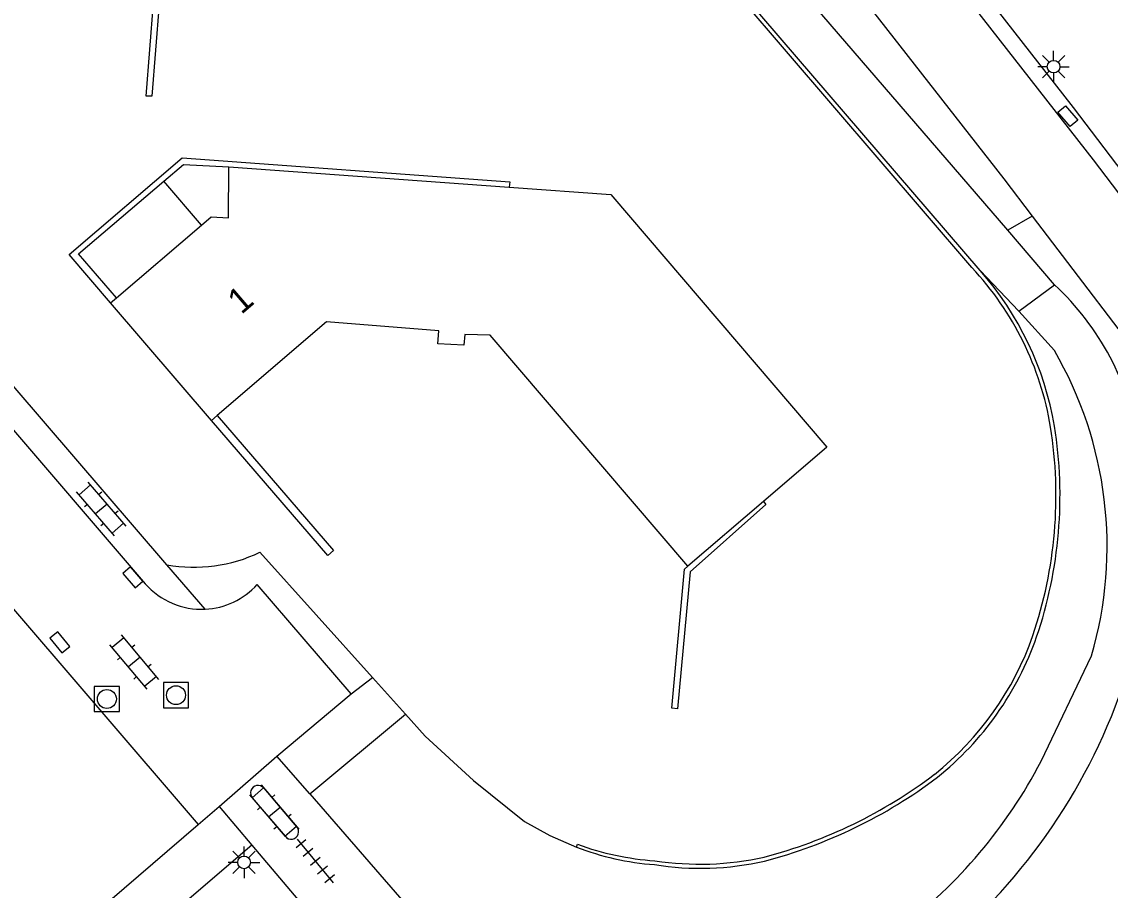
# Model space of a CAD drawing. Extents: x 131000 to 133013, y 393000 to 396501.
# Drawn here: x 131281.26 to 131324.36, y 396236.41 to 396270.8 of the extents above; entities that cross this region are included whole.
import ezdxf

# ---------------------------------------------------------------- set-up
doc = ezdxf.new("R2010")
doc.units = 0
for name, color, linetype in [('gg-afsc-muur', 7, 'Continuous'), ('gg-anno-huisnummerreeks BGT', 7, 'Continuous'), ('gg-bbg-gedigitaliseerde bebouwing', 7, 'Continuous'), ('gg-bbg-hoofdgebouw', 7, 'Continuous'), ('gg-bbg-luifel en loopbrug', 7, 'Continuous'), ('gg-knt-onverhard', 7, 'Continuous'), ('gg-knt-verharding', 7, 'Continuous'), ('gt-grn-groengrens', 7, 'Continuous'), ('gt-grn-vlakafsluiter', 7, 'Continuous'), ('gt-grn-weggrens', 7, 'Continuous'), ('gt-symb-klinker verharding', 7, 'Continuous'), ('gt-symb-kolk', 7, 'Continuous'), ('gt-symb-kolk center center', 7, 'Continuous'), ('gt-symb-lichtmast', 7, 'Continuous'), ('gt-symb-rioolschacht', 7, 'Continuous'), ('gt-symb-tegel verharding', 7, 'Continuous')]:
    doc.layers.add(name, color=color, linetype=linetype)

# ---------------------------------------------------------------- blocks, each defined once
blk = doc.blocks.new('gt0-KOLKCC')
at = {"layer": 'gt-symb-kolk center center'}
blk.add_lwpolyline([(-0.375, 0.2), (0.375, 0.2), (0.375, -0.2), (-0.375, -0.2)], close=True, dxfattribs=at)
blk = doc.blocks.new('gt0-LMAST')
at = {"layer": 'gt-symb-lichtmast'}
for p, q in [((-0.182, 0.173), (-0.447, 0.438)), ((-0.005, 0.246), (-0.005, 0.621)), ((0.172, 0.173), (0.437, 0.438)), ((-0.255, -0.004), (-0.63, -0.004)), ((-0.182, -0.181), (-0.447, -0.446)), ((-0.005, -0.254), (-0.005, -0.629)), ((0.437, -0.446), (0.172, -0.181)), ((0.245, -0.004), (0.62, -0.004))]:
    blk.add_line(p, q, dxfattribs=at)
blk.add_circle((-0.005, -0.004), 0.25, dxfattribs=at)
blk = doc.blocks.new('gt0-KL1')
at = {"layer": 'gt-symb-klinker verharding'}
for p, q in [((-0.5, 0.3), (-0.5, 0.45)), ((0.5, 0.3), (0.5, 0.45)), ((-1.15, 0.3), (1.15, 0.3)), ((-1, -0.3), (-1, 0.3)), ((0, -0.3), (0, 0.3)), ((1, -0.3), (1, 0.3)), ((-1.15, -0.3), (1.15, -0.3)), ((-0.5, -0.45), (-0.5, -0.3)), ((0.5, -0.45), (0.5, -0.3))]:
    blk.add_line(p, q, dxfattribs=at)
blk = doc.blocks.new('gt0-KOLK')
at = {"layer": 'gt-symb-kolk'}
blk.add_lwpolyline([(0, 0), (0.375, 0), (0.375, 0.4), (-0.375, 0.4), (-0.375, 0), (0, 0)], dxfattribs=at)
blk = doc.blocks.new('gt0-RS')
at = {"layer": 'gt-symb-rioolschacht'}
blk.add_lwpolyline([(-0.5, -0.5), (0.5, -0.5), (0.5, 0.5), (-0.5, 0.5)], close=True, dxfattribs=at)
blk.add_circle((0, 0), 0.375, dxfattribs=at)
blk = doc.blocks.new('gt0-TEG1')
at = {"layer": 'gt-symb-tegel verharding'}
for p, q in [((-1.125, 0), (1.125, 0)), ((-0.9, -0.25), (-0.9, 0.25)), ((-0.45, -0.25), (-0.45, 0.25)), ((0, -0.25), (0, 0.25)), ((0.45, -0.25), (0.45, 0.25)), ((0.9, -0.25), (0.9, 0.25))]:
    blk.add_line(p, q, dxfattribs=at)

msp = doc.modelspace()

# ---------------------------------------------------------------- linework, layer by layer
at = {"layer": 'gg-afsc-muur'}
for p, q in [((131318.884, 396261.07), (131185.397, 396416.626)), ((131319.206, 396260.95), (131258.545, 396331.634)), ((131310.626, 396251.802), (131310.729, 396251.688)), ((131303.227, 396238.121), (131303.265, 396238.231))]:
    msp.add_line(p, q, dxfattribs=at)
for points in [[(131289.762, 396276.121), (131289.931, 396275.905), (131286.839, 396273.332), (131286.404, 396267.857), (131286.181, 396267.861), (131286.616, 396273.422), (131286.752, 396273.547)], [(131284.779, 396259.671), (131283.132, 396261.588), (131287.605, 396265.411), (131300.581, 396264.466), (131300.565, 396264.253)], [(131285.006, 396259.866), (131283.507, 396261.611), (131286.889, 396264.496)], [(131289.003, 396255.208), (131293.607, 396249.86), (131293.378, 396249.666), (131288.775, 396255.013)], [(131310.729, 396251.688), (131307.728, 396249.024), (131307.226, 396243.598), (131306.996, 396243.619), (131307.502, 396249.126), (131307.634, 396249.244)]]:
    msp.add_lwpolyline(points, dxfattribs=at)
for centre, radius, start, end in [((131310.023, 396252.775), 12.138, 9.382, 43.1077), ((131309.878, 396252.7), 12.453, 9.6605, 41.4884), ((131304.998, 396252.038), 17.215, 341.2187, 9.0784), ((131304.974, 396252.044), 17.398, 341.2318, 9.0818), ((131309.783, 396250.526), 12.199, 308.6727, 340.7032), ((131309.809, 396250.504), 12.325, 308.7031, 340.7752), ((131305.737, 396256.438), 19.35, 284.7364, 307.0888), ((131305.695, 396256.524), 19.603, 284.7163, 307.0863), ((131307.101, 396248.734), 11.181, 249.9357, 266.0459), ((131307.112, 396248.17), 10.774, 248.8609, 265.7235), ((131308.108, 396249.177), 11.733, 261.2818, 282.555), ((131308.13, 396248.958), 11.675, 261.028, 282.5928)]:
    msp.add_arc(centre, radius, start, end, dxfattribs=at)
at = {"layer": 'gg-bbg-gedigitaliseerde bebouwing'}
for p, q in [((131289.454, 396265.065), (131300.565, 396264.253)), ((131310.626, 396251.802), (131307.634, 396249.244))]:
    msp.add_line(p, q, dxfattribs=at)
for points in [[(131300.565, 396264.253), (131304.591, 396263.959), (131313.144, 396253.955), (131310.626, 396251.802)], [(131307.634, 396249.244), (131299.809, 396258.396), (131298.81, 396258.425), (131298.765, 396257.991), (131297.736, 396258.051), (131297.776, 396258.56), (131293.332, 396258.918)]]:
    msp.add_lwpolyline(points, dxfattribs=at)
at = {"layer": 'gg-bbg-hoofdgebouw'}
for p, q in [((131285.006, 396259.866), (131288.38, 396262.753)), ((131284.779, 396259.671), (131285.006, 396259.866)), ((131288.775, 396255.013), (131284.779, 396259.671)), ((131293.332, 396258.918), (131289.003, 396255.208)), ((131289.003, 396255.208), (131288.775, 396255.013))]:
    msp.add_line(p, q, dxfattribs=at)
msp.add_lwpolyline([(131288.38, 396262.753), (131288.76, 396263.078), (131289.441, 396263.046), (131289.454, 396265.065)], dxfattribs=at)
at = {"layer": 'gg-bbg-luifel en loopbrug'}
msp.add_line((131288.38, 396262.753), (131286.889, 396264.496), dxfattribs=at)
msp.add_lwpolyline([(131286.889, 396264.496), (131287.665, 396265.158), (131289.454, 396265.065)], dxfattribs=at)
at = {"layer": 'gg-knt-onverhard'}
for p, q in [((131322.149, 396257.787), (131320.745, 396259.34)), ((131321.62, 396241.523), (131323.619, 396245.693))]:
    msp.add_line(p, q, dxfattribs=at)
for centre, radius, start, end in [((131314.707, 396252.395), 10.926, 8.9588, 47.0263), ((131308.758, 396250.023), 15.479, 343.7549, 30.1055), ((131302.554, 396252.204), 23.597, 307.6331, 339.8404), ((131304.267, 396250.505), 19.539, 306.9472, 332.6343)]:
    msp.add_arc(centre, radius, start, end, dxfattribs=at)
at = {"layer": 'gg-knt-verharding'}
for p, q in [((131320.3, 396262.547), (131259.852, 396332.819)), ((131215.638, 396330.66), (131286.146, 396248.546)), ((131337.069, 396248.771), (131322.907, 396267.406)), ((131322.155, 396260.39), (131320.3, 396262.547)), ((131320.745, 396259.34), (131319.206, 396260.95)), ((131320.745, 396259.34), (131322.155, 396260.39)), ((131288.518, 396247.542), (131287.006, 396249.304)), ((131294.301, 396244.186), (131290.585, 396248.515)), ((131291.363, 396241.716), (131294.301, 396244.186)), ((131289.071, 396239.728), (131291.363, 396241.716)), ((131292.661, 396240.225), (131291.363, 396241.716)), ((131290.844, 396240.459), (131292.143, 396238.929)), ((131291.699, 396238.542), (131290.393, 396240.066)), ((131292.661, 396240.225), (131303.81, 396227.419)), ((131288.242, 396239.016), (131289.071, 396239.728)), ((131289.071, 396239.728), (131290.365, 396238.203)), ((131282.687, 396234.244), (131288.242, 396239.016)), ((131290.365, 396238.203), (131300.962, 396225.715))]:
    msp.add_line(p, q, dxfattribs=at)
for points in [[(131287.006, 396249.304), (131180.728, 396373.098), (131154.317, 396403.992), (131153.41, 396403.219)], [(131322.907, 396267.406), (131291.523, 396307.608), (131265.496, 396337.939)], [(131336.369, 396248.659), (131323.697, 396265.338), (131290.984, 396307.206), (131265.003, 396337.492)], [(131262.581, 396335.295), (131288.434, 396305.159), (131320.147, 396264.578), (131321.267, 396263.11)], [(131321.267, 396263.11), (131326.488, 396256.269), (131334.608, 396245.532)]]:
    msp.add_lwpolyline(points, dxfattribs=at)
for centre, radius, start, end in [((131288.381, 396250.523), 2.985, 221.4954, 272.6215), ((131288.376, 396250.526), 2.987, 272.7256, 317.69), ((131290.617, 396240.264), 0.299, 40.6555, 221.4821), ((131291.926, 396238.73), 0.295, 219.586, 42.5662)]:
    msp.add_arc(centre, radius, start, end, dxfattribs=at)
at = {"layer": 'gt-grn-groengrens'}
for p, q in [((131321.267, 396263.11), (131320.3, 396262.547)), ((131294.301, 396244.186), (131295.149, 396244.831)), ((131292.661, 396240.225), (131296.451, 396243.381)), ((131290.365, 396238.203), (131283.972, 396232.711))]:
    msp.add_line(p, q, dxfattribs=at)
at = {"layer": 'gt-grn-vlakafsluiter'}
for p, q in [((131290.692, 396249.799), (131295.149, 396244.831)), ((131295.149, 396244.831), (131296.451, 396243.381))]:
    msp.add_line(p, q, dxfattribs=at)
msp.add_lwpolyline([(131296.451, 396243.381), (131297.229, 396242.513), (131299.142, 396240.763), (131301.162, 396239.138), (131302.168, 396238.576), (131303.227, 396238.121)], dxfattribs=at)
msp.add_arc((131288.089, 396255.212), 6.007, 259.6146, 295.6826, dxfattribs=at)
at = {"layer": 'gt-grn-weggrens'}
msp.add_line((131276.754, 396252.398), (131288.242, 396239.016), dxfattribs=at)

# ---------------------------------------------------------------- block references
at = {"layer": 'gt-symb-klinker verharding'}
for p, rotation in [((131284.41, 396251.509), 130.78156719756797), ((131285.715, 396245.447), 130.09168080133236), ((131291.258, 396239.513), -49.380060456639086)]:
    msp.add_blockref('gt0-KL1', p, dxfattribs=dict(at, rotation=rotation))
at = {"layer": 'gt-symb-kolk'}
for p, rotation in [((131285.81, 396248.931), 130.70074480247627), ((131282.609, 396246.103), -50.928385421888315)]:
    msp.add_blockref('gt0-KOLK', p, dxfattribs=dict(at, rotation=rotation))
at = {"layer": 'gt-symb-kolk center center', "rotation": -49.29925519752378}
msp.add_blockref('gt0-KOLKCC', (131322.682, 396267.066), dxfattribs=at)
at = {"layer": 'gt-symb-lichtmast'}
for p in [(131322.121, 396269.03), (131290.065, 396237.52)]:
    msp.add_blockref('gt0-LMAST', p, dxfattribs=at)
at = {"layer": 'gt-symb-rioolschacht', "rotation": 90}
for p in [(131287.367, 396244.136), (131284.63, 396243.986)]:
    msp.add_blockref('gt0-RS', p, dxfattribs=at)
at = {"layer": 'gt-symb-tegel verharding', "rotation": -50.64204307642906}
msp.add_blockref('gt0-TEG1', (131292.883, 396237.569), dxfattribs=at)

# ---------------------------------------------------------------- texts
at = {"layer": 'gg-anno-huisnummerreeks BGT'}
msp.add_text('1', height=1, rotation=40.6, dxfattribs=at).set_placement((131289.952, 396259.188))

doc.saveas('drawing.dxf')
